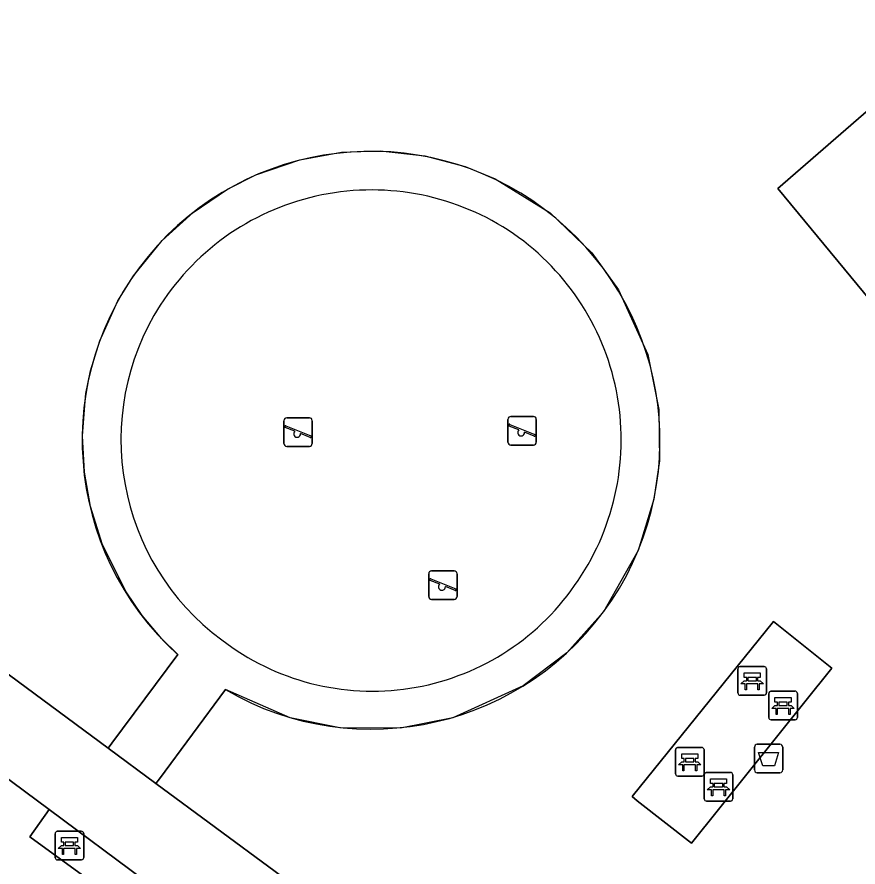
# Model space of a CAD drawing. Extents: x 160023 to 161302, y 384750 to 385707.
# Drawn here: x 160465.95 to 160495.39, y 385268.68 to 385298.44 of the extents above; entities that cross this region are included whole.
import ezdxf

# ---------------------------------------------------------------- set-up
doc = ezdxf.new("R2010")
doc.units = 0
for name, color, linetype in [('IMGEO_Afvalbak', 7, 'Continuous'), ('IMGEO_Bank', 7, 'Continuous'), ('IMGEO_Grasland_overig', 7, 'Continuous'), ('IMGEO_Groenvoorziening', 7, 'Continuous'), ('IMGEO_Hek', 7, 'Continuous'), ('IMGEO_Speelvoorziening', 7, 'Continuous'), ('IMGEO_Terreindeel_onvherhard', 7, 'Continuous'), ('IMGEO_Terreindeel_zand', 7, 'Continuous'), ('IMGEO_Voetpad_open', 7, 'Continuous')]:
    doc.layers.add(name, color=color, linetype=linetype)

msp = doc.modelspace()

# ---------------------------------------------------------------- linework, layer by layer
at = {"layer": 'IMGEO_Afvalbak'}
for p, q in [((160491.869, 385272.981), (160492.659, 385272.981)), ((160492.659, 385272.981), (160491.869, 385272.981)), ((160491.769, 385272.081), (160491.769, 385272.881)), ((160491.769, 385272.881), (160491.769, 385272.081)), ((160492.759, 385272.881), (160492.759, 385272.081)), ((160492.759, 385272.081), (160492.759, 385272.881)), ((160492.659, 385271.981), (160491.869, 385271.981)), ((160491.869, 385271.981), (160492.659, 385271.981))]:
    msp.add_line(p, q, dxfattribs=at)
msp.add_lwpolyline([(160491.912, 385272.695), (160492.616, 385272.695), (160492.467, 385272.225), (160492.061, 385272.225), (160491.912, 385272.695)], dxfattribs=at)
for centre, start, end in [((160491.869, 385272.881), 90, 180), ((160491.869, 385272.881), 90, 180), ((160492.659, 385272.881), 0, 90), ((160492.659, 385272.881), 360, 90), ((160491.869, 385272.081), 180, 270), ((160491.869, 385272.081), 180, 270), ((160492.659, 385272.081), 270, 0), ((160492.659, 385272.081), 270, 0)]:
    msp.add_arc(centre, 0.1, start, end, dxfattribs=at)
at = {"layer": 'IMGEO_Bank'}
for p, q in [((160491.189, 385274.776), (160491.189, 385275.617)), ((160491.189, 385275.617), (160491.189, 385274.776)), ((160491.264, 385275.701), (160492.105, 385275.701)), ((160492.105, 385275.701), (160491.264, 385275.701)), ((160492.189, 385275.626), (160492.189, 385274.785)), ((160492.189, 385274.785), (160492.189, 385275.626)), ((160491.498, 385275.207), (160491.498, 385275.313)), ((160491.542, 385275.313), (160491.542, 385275.207)), ((160491.83, 385275.319), (160491.548, 385275.319)), ((160491.836, 385275.207), (160491.836, 385275.313)), ((160491.88, 385275.313), (160491.88, 385275.207)), ((160491.886, 385275.099), (160491.493, 385275.099)), ((160491.548, 385275.201), (160491.83, 385275.201)), ((160492.27, 385273.913), (160492.27, 385274.754)), ((160492.27, 385274.754), (160492.27, 385273.913)), ((160492.345, 385274.838), (160493.186, 385274.838)), ((160493.186, 385274.838), (160492.345, 385274.838)), ((160493.27, 385274.763), (160493.27, 385273.922)), ((160493.27, 385273.922), (160493.27, 385274.763)), ((160492.114, 385274.701), (160491.273, 385274.701)), ((160491.273, 385274.701), (160492.114, 385274.701)), ((160492.579, 385274.344), (160492.579, 385274.45)), ((160492.623, 385274.45), (160492.623, 385274.344)), ((160492.911, 385274.456), (160492.629, 385274.456)), ((160492.917, 385274.344), (160492.917, 385274.45)), ((160492.961, 385274.45), (160492.961, 385274.344)), ((160492.967, 385274.236), (160492.574, 385274.236)), ((160492.629, 385274.338), (160492.911, 385274.338)), ((160493.195, 385273.838), (160492.354, 385273.838)), ((160492.354, 385273.838), (160493.195, 385273.838)), ((160489.004, 385271.942), (160489.004, 385272.783)), ((160489.004, 385272.783), (160489.004, 385271.942)), ((160489.079, 385272.867), (160489.92, 385272.867)), ((160489.92, 385272.867), (160489.079, 385272.867)), ((160490.004, 385272.792), (160490.004, 385271.951)), ((160490.004, 385271.951), (160490.004, 385272.792)), ((160489.313, 385272.373), (160489.313, 385272.479)), ((160489.357, 385272.479), (160489.357, 385272.373)), ((160489.645, 385272.485), (160489.363, 385272.485)), ((160489.363, 385272.367), (160489.645, 385272.367)), ((160489.651, 385272.373), (160489.651, 385272.479)), ((160489.695, 385272.479), (160489.695, 385272.373)), ((160489.701, 385272.265), (160489.308, 385272.265)), ((160489.929, 385271.867), (160489.088, 385271.867)), ((160489.088, 385271.867), (160489.929, 385271.867)), ((160490.009, 385271.066), (160490.009, 385271.907)), ((160490.009, 385271.907), (160490.009, 385271.066)), ((160490.084, 385271.991), (160490.925, 385271.991)), ((160490.925, 385271.991), (160490.084, 385271.991)), ((160491.009, 385271.916), (160491.009, 385271.075)), ((160491.009, 385271.075), (160491.009, 385271.916)), ((160490.318, 385271.497), (160490.318, 385271.603)), ((160490.362, 385271.603), (160490.362, 385271.497)), ((160490.65, 385271.609), (160490.368, 385271.609)), ((160490.368, 385271.491), (160490.65, 385271.491)), ((160490.656, 385271.497), (160490.656, 385271.603)), ((160490.7, 385271.603), (160490.7, 385271.497)), ((160490.706, 385271.389), (160490.313, 385271.389)), ((160490.934, 385270.991), (160490.093, 385270.991)), ((160490.093, 385270.991), (160490.934, 385270.991)), ((160467.29, 385269.009), (160467.29, 385269.85)), ((160467.29, 385269.85), (160467.29, 385269.009)), ((160467.365, 385269.934), (160468.206, 385269.934)), ((160468.206, 385269.934), (160467.365, 385269.934)), ((160468.29, 385269.859), (160468.29, 385269.018)), ((160468.29, 385269.018), (160468.29, 385269.859)), ((160467.599, 385269.44), (160467.599, 385269.546)), ((160467.643, 385269.546), (160467.643, 385269.44)), ((160467.931, 385269.552), (160467.649, 385269.552)), ((160467.649, 385269.434), (160467.931, 385269.434)), ((160467.937, 385269.44), (160467.937, 385269.546)), ((160467.981, 385269.546), (160467.981, 385269.44)), ((160467.987, 385269.332), (160467.594, 385269.332)), ((160468.215, 385268.934), (160467.374, 385268.934)), ((160467.374, 385268.934), (160468.215, 385268.934))]:
    msp.add_line(p, q, dxfattribs=at)
for points in [[(160491.492, 385275.319), (160491.406, 385275.319), (160491.406, 385275.48), (160491.969, 385275.48), (160491.969, 385275.319), (160491.886, 385275.319)], [(160491.436, 385275.099), (160491.294, 385275.099), (160491.406, 385275.201), (160491.492, 385275.201)], [(160491.486, 385275.092), (160491.486, 385274.885), (160491.443, 385274.885), (160491.443, 385275.092)], [(160491.886, 385275.201), (160491.969, 385275.201), (160492.081, 385275.099), (160491.942, 385275.099)], [(160491.936, 385275.092), (160491.936, 385274.885), (160491.892, 385274.885), (160491.892, 385275.092)], [(160492.573, 385274.456), (160492.487, 385274.456), (160492.487, 385274.617), (160493.05, 385274.617), (160493.05, 385274.456), (160492.967, 385274.456)], [(160492.517, 385274.236), (160492.375, 385274.236), (160492.487, 385274.338), (160492.573, 385274.338)], [(160492.567, 385274.229), (160492.567, 385274.022), (160492.524, 385274.022), (160492.524, 385274.229)], [(160492.967, 385274.338), (160493.05, 385274.338), (160493.162, 385274.236), (160493.023, 385274.236)], [(160493.017, 385274.229), (160493.017, 385274.022), (160492.973, 385274.022), (160492.973, 385274.229)], [(160489.307, 385272.485), (160489.221, 385272.485), (160489.221, 385272.646), (160489.784, 385272.646), (160489.784, 385272.485), (160489.701, 385272.485)], [(160489.251, 385272.265), (160489.109, 385272.265), (160489.221, 385272.367), (160489.307, 385272.367)], [(160489.701, 385272.367), (160489.784, 385272.367), (160489.896, 385272.265), (160489.757, 385272.265)], [(160489.301, 385272.258), (160489.301, 385272.051), (160489.258, 385272.051), (160489.258, 385272.258)], [(160489.751, 385272.258), (160489.751, 385272.051), (160489.707, 385272.051), (160489.707, 385272.258)], [(160490.312, 385271.609), (160490.226, 385271.609), (160490.226, 385271.77), (160490.789, 385271.77), (160490.789, 385271.609), (160490.706, 385271.609)], [(160490.256, 385271.389), (160490.114, 385271.389), (160490.226, 385271.491), (160490.312, 385271.491)], [(160490.706, 385271.491), (160490.789, 385271.491), (160490.901, 385271.389), (160490.762, 385271.389)], [(160490.306, 385271.382), (160490.306, 385271.175), (160490.263, 385271.175), (160490.263, 385271.382)], [(160490.756, 385271.382), (160490.756, 385271.175), (160490.712, 385271.175), (160490.712, 385271.382)], [(160467.593, 385269.552), (160467.507, 385269.552), (160467.507, 385269.713), (160468.07, 385269.713), (160468.07, 385269.552), (160467.987, 385269.552)], [(160467.537, 385269.332), (160467.395, 385269.332), (160467.507, 385269.434), (160467.593, 385269.434)], [(160467.987, 385269.434), (160468.07, 385269.434), (160468.182, 385269.332), (160468.043, 385269.332)], [(160467.587, 385269.325), (160467.587, 385269.118), (160467.544, 385269.118), (160467.544, 385269.325)], [(160468.037, 385269.325), (160468.037, 385269.118), (160467.993, 385269.118), (160467.993, 385269.325)]]:
    msp.add_lwpolyline(points, dxfattribs=at)
for centre, radius, start, end in [((160491.267, 385275.623), 0.0779, 92.4484, 184.2845), ((160491.267, 385275.623), 0.0779, 92.4484, 184.2845), ((160492.111, 385275.623), 0.0779, 2.4484, 94.2845), ((160492.111, 385275.623), 0.0779, 2.4484, 94.2845), ((160491.491, 385275.312), 0.00671, 2.8957, 87.1043), ((160491.548, 385275.312), 0.00671, 92.8957, 177.1043), ((160491.83, 385275.312), 0.00671, 2.8957, 87.1043), ((160491.887, 385275.312), 0.00671, 92.8957, 177.1043), ((160491.436, 385275.092), 0.00671, 2.8957, 87.1043), ((160491.493, 385275.092), 0.00671, 92.8957, 177.1043), ((160491.491, 385275.208), 0.00671, 272.8957, 357.1043), ((160491.548, 385275.208), 0.00671, 182.8957, 267.1043), ((160491.83, 385275.208), 0.00671, 272.8957, 357.1043), ((160491.887, 385275.208), 0.00671, 182.8957, 267.1043), ((160491.885, 385275.092), 0.00671, 2.8957, 87.1043), ((160491.942, 385275.092), 0.00671, 92.8957, 177.1043), ((160491.267, 385274.779), 0.0779, 182.4484, 274.2845), ((160491.267, 385274.779), 0.0779, 182.4484, 274.2845), ((160492.111, 385274.779), 0.0779, 272.4484, 4.2845), ((160492.111, 385274.779), 0.0779, 272.4484, 4.2845), ((160492.348, 385274.76), 0.0779, 92.4484, 184.2845), ((160492.348, 385274.76), 0.0779, 92.4484, 184.2845), ((160493.192, 385274.76), 0.0779, 2.4484, 94.2845), ((160493.192, 385274.76), 0.0779, 2.4484, 94.2845), ((160492.572, 385274.449), 0.00671, 2.8957, 87.1043), ((160492.629, 385274.449), 0.00671, 92.8957, 177.1043), ((160492.911, 385274.449), 0.00671, 2.8957, 87.1043), ((160492.968, 385274.449), 0.00671, 92.8957, 177.1043), ((160492.517, 385274.229), 0.00671, 2.8957, 87.1043), ((160492.574, 385274.229), 0.00671, 92.8957, 177.1043), ((160492.572, 385274.345), 0.00671, 272.8957, 357.1043), ((160492.629, 385274.345), 0.00671, 182.8957, 267.1043), ((160492.911, 385274.345), 0.00671, 272.8957, 357.1043), ((160492.968, 385274.345), 0.00671, 182.8957, 267.1043), ((160492.966, 385274.229), 0.00671, 2.8957, 87.1043), ((160493.023, 385274.229), 0.00671, 92.8957, 177.1043), ((160492.348, 385273.916), 0.0779, 182.4484, 274.2845), ((160492.348, 385273.916), 0.0779, 182.4484, 274.2845), ((160493.192, 385273.916), 0.0779, 272.4484, 4.2845), ((160493.192, 385273.916), 0.0779, 272.4484, 4.2845), ((160489.082, 385272.789), 0.0779, 92.4484, 184.2845), ((160489.082, 385272.789), 0.0779, 92.4484, 184.2845), ((160489.926, 385272.789), 0.0779, 2.4484, 94.2845), ((160489.926, 385272.789), 0.0779, 2.4484, 94.2845), ((160489.306, 385272.478), 0.00671, 2.8957, 87.1043), ((160489.306, 385272.374), 0.00671, 272.8957, 357.1043), ((160489.363, 385272.478), 0.00671, 92.8957, 177.1043), ((160489.363, 385272.374), 0.00671, 182.8957, 267.1043), ((160489.645, 385272.478), 0.00671, 2.8957, 87.1043), ((160489.645, 385272.374), 0.00671, 272.8957, 357.1043), ((160489.702, 385272.478), 0.00671, 92.8957, 177.1043), ((160489.702, 385272.374), 0.00671, 182.8957, 267.1043), ((160489.251, 385272.258), 0.00671, 2.8957, 87.1043), ((160489.308, 385272.258), 0.00671, 92.8957, 177.1043), ((160489.7, 385272.258), 0.00671, 2.8957, 87.1043), ((160489.757, 385272.258), 0.00671, 92.8957, 177.1043), ((160489.082, 385271.945), 0.0779, 182.4484, 274.2845), ((160489.082, 385271.945), 0.0779, 182.4484, 274.2845), ((160489.926, 385271.945), 0.0779, 272.4484, 4.2845), ((160489.926, 385271.945), 0.0779, 272.4484, 4.2845), ((160490.087, 385271.913), 0.0779, 92.4484, 184.2845), ((160490.087, 385271.913), 0.0779, 92.4484, 184.2845), ((160490.931, 385271.913), 0.0779, 2.4484, 94.2845), ((160490.931, 385271.913), 0.0779, 2.4484, 94.2845), ((160490.311, 385271.602), 0.00671, 2.8957, 87.1043), ((160490.311, 385271.498), 0.00671, 272.8957, 357.1043), ((160490.368, 385271.602), 0.00671, 92.8957, 177.1043), ((160490.368, 385271.498), 0.00671, 182.8957, 267.1043), ((160490.65, 385271.602), 0.00671, 2.8957, 87.1043), ((160490.65, 385271.498), 0.00671, 272.8957, 357.1043), ((160490.707, 385271.602), 0.00671, 92.8957, 177.1043), ((160490.707, 385271.498), 0.00671, 182.8957, 267.1043), ((160490.256, 385271.382), 0.00671, 2.8957, 87.1043), ((160490.313, 385271.382), 0.00671, 92.8957, 177.1043), ((160490.705, 385271.382), 0.00671, 2.8957, 87.1043), ((160490.762, 385271.382), 0.00671, 92.8957, 177.1043), ((160490.087, 385271.069), 0.0779, 182.4484, 274.2845), ((160490.087, 385271.069), 0.0779, 182.4484, 274.2845), ((160490.931, 385271.069), 0.0779, 272.4484, 4.2845), ((160490.931, 385271.069), 0.0779, 272.4484, 4.2845), ((160467.368, 385269.856), 0.0779, 92.4484, 184.2845), ((160467.368, 385269.856), 0.0779, 92.4484, 184.2845), ((160468.212, 385269.856), 0.0779, 2.4484, 94.2845), ((160468.212, 385269.856), 0.0779, 2.4484, 94.2845), ((160467.592, 385269.545), 0.00671, 2.8957, 87.1043), ((160467.592, 385269.441), 0.00671, 272.8957, 357.1043), ((160467.649, 385269.545), 0.00671, 92.8957, 177.1043), ((160467.649, 385269.441), 0.00671, 182.8957, 267.1043), ((160467.931, 385269.545), 0.00671, 2.8957, 87.1043), ((160467.931, 385269.441), 0.00671, 272.8957, 357.1043), ((160467.988, 385269.545), 0.00671, 92.8957, 177.1043), ((160467.988, 385269.441), 0.00671, 182.8957, 267.1043), ((160467.537, 385269.325), 0.00671, 2.8957, 87.1043), ((160467.594, 385269.325), 0.00671, 92.8957, 177.1043), ((160467.986, 385269.325), 0.00671, 2.8957, 87.1043), ((160468.043, 385269.325), 0.00671, 92.8957, 177.1043), ((160467.368, 385269.012), 0.0779, 182.4484, 274.2845), ((160467.368, 385269.012), 0.0779, 182.4484, 274.2845), ((160468.212, 385269.012), 0.0779, 272.4484, 4.2845), ((160468.212, 385269.012), 0.0779, 272.4484, 4.2845)]:
    msp.add_arc(centre, radius, start, end, dxfattribs=at)
at = {"layer": 'IMGEO_Grasland_overig'}
for points in [[(160473.256, 385274.892), (160470.945, 385271.774), (160470.82, 385271.605), (160477.079, 385266.982), (160497.491, 385251.899), (160502.711, 385247.976), (160502.825, 385248.131), (160518.435, 385269.278), (160521.06, 385272.787), (160516.575, 385281.737), (160515.719, 385284.334), (160515.587, 385284.994), (160515.311, 385286.377), (160515.118, 385288.452), (160515.022, 385289.483), (160500, 385309.238), (160491.491, 385320.428), (160461.88, 385361.994)], [(160372.006, 385353.223), (160367.551, 385350.863), (160360.892, 385347.448), (160375.119, 385336.693), (160440.214, 385288.427), (160451.586, 385285.854), (160464.832, 385276.029), (160469.141, 385272.846), (160469.269, 385273.017), (160471.586, 385276.117)]]:
    msp.add_lwpolyline(points, dxfattribs=at)
for points in [[(160498.59, 385297.641), (160504.014, 385291.467), (160501.777, 385289.62), (160497.77, 385286.31), (160497.699, 385286.251), (160492.588, 385292.439)], [(160494.481, 385275.639), (160489.566, 385269.522), (160487.668, 385271.002), (160487.488, 385271.147), (160492.434, 385277.273), (160492.609, 385277.133)]]:
    msp.add_lwpolyline(points, close=True, dxfattribs=at)
for centre, radius, start, end in [((160478.341, 385283.631), 10.104, 53.0252, 228.0453), ((160478.356, 385283.617), 10.106, 239.6943, 53.1398)]:
    msp.add_arc(centre, radius, start, end, dxfattribs=at)
at = {"layer": 'IMGEO_Groenvoorziening'}
msp.add_lwpolyline([(160486.573, 385256.195), (160473.728, 385265.747), (160473.128, 385264.857), (160466.403, 385269.746), (160467.077, 385270.693), (160456.349, 385278.671), (160445.459, 385263.463), (160439.269, 385267.885), (160441.842, 385271.41), (160438.157, 385274.048)], dxfattribs=at)
at = {"layer": 'IMGEO_Hek'}
msp.add_lwpolyline([(160469.269, 385273.017), (160471.586, 385276.117), (160471.024, 385276.673), (160470.336, 385277.489), (160469.773, 385278.311), (160468.953, 385279.957), (160468.53, 385281.301), (160468.315, 385282.507), (160468.245, 385283.777), (160468.341, 385284.994), (160468.362, 385285.259), (160468.526, 385286.05), (160468.85, 385287.105), (160469.489, 385288.504), (160470.032, 385289.38), (160471.036, 385290.614), (160472.117, 385291.595), (160473.322, 385292.409), (160474.316, 385292.911), (160475.854, 385293.44), (160477.308, 385293.701), (160478.664, 385293.75), (160480.231, 385293.579), (160481.644, 385293.203), (160482.695, 385292.772), (160484.619, 385291.579), (160486.079, 385290.182), (160487.014, 385288.888), (160488.031, 385286.619), (160488.358, 385284.994), (160488.418, 385284.696), (160488.44, 385282.899), (160488.251, 385281.555), (160487.696, 385279.758), (160486.486, 385277.616), (160485.196, 385276.179), (160483.674, 385275.024), (160481.208, 385273.909), (160479.382, 385273.547), (160477.253, 385273.555), (160475.511, 385273.908), (160473.256, 385274.892), (160470.945, 385271.774)], dxfattribs=at)
at = {"layer": 'IMGEO_Speelvoorziening'}
for p, q in [((160475.298, 385283.507), (160475.298, 385284.307)), ((160475.298, 385284.307), (160475.298, 385283.507)), ((160475.398, 385284.407), (160476.188, 385284.407)), ((160476.188, 385284.407), (160475.398, 385284.407)), ((160476.288, 385284.307), (160476.288, 385283.507)), ((160476.288, 385283.507), (160476.288, 385284.307)), ((160483.14, 385283.554), (160483.14, 385284.354)), ((160483.14, 385284.354), (160483.14, 385283.554)), ((160483.24, 385284.454), (160484.03, 385284.454)), ((160484.03, 385284.454), (160483.24, 385284.454)), ((160484.13, 385284.354), (160484.13, 385283.554)), ((160484.13, 385283.554), (160484.13, 385284.354)), ((160475.681, 385283.935), (160475.342, 385284.072)), ((160475.367, 385284.132), (160476.243, 385283.779)), ((160483.523, 385283.982), (160483.184, 385284.119)), ((160483.209, 385284.179), (160484.085, 385283.826)), ((160476.219, 385283.719), (160475.879, 385283.856)), ((160484.061, 385283.766), (160483.721, 385283.903)), ((160476.188, 385283.407), (160475.398, 385283.407)), ((160475.398, 385283.407), (160476.188, 385283.407)), ((160484.03, 385283.454), (160483.24, 385283.454)), ((160483.24, 385283.454), (160484.03, 385283.454)), ((160480.368, 385278.151), (160480.368, 385278.951)), ((160480.368, 385278.951), (160480.368, 385278.151)), ((160480.468, 385279.051), (160481.258, 385279.051)), ((160481.258, 385279.051), (160480.468, 385279.051)), ((160481.358, 385278.951), (160481.358, 385278.151)), ((160481.358, 385278.151), (160481.358, 385278.951)), ((160480.751, 385278.579), (160480.412, 385278.716)), ((160480.437, 385278.776), (160481.313, 385278.423)), ((160481.289, 385278.363), (160480.949, 385278.5)), ((160481.258, 385278.051), (160480.468, 385278.051)), ((160480.468, 385278.051), (160481.258, 385278.051))]:
    msp.add_line(p, q, dxfattribs=at)
for centre, radius, start, end in [((160475.398, 385284.307), 0.1, 90, 180), ((160475.398, 385284.307), 0.1, 90, 180), ((160476.188, 385284.307), 0.1, 0, 90), ((160476.188, 385284.307), 0.1, 360, 90), ((160483.24, 385284.354), 0.1, 90, 180), ((160483.24, 385284.354), 0.1, 90, 180), ((160484.03, 385284.354), 0.1, 0, 90), ((160484.03, 385284.354), 0.1, 360, 90), ((160475.355, 385284.102), 0.0327, 68.078, 248.078), ((160475.76, 385283.845), 0.12, 130.9928, 5.1632), ((160483.197, 385284.149), 0.0327, 68.078, 248.078), ((160483.602, 385283.892), 0.12, 130.9928, 5.1632), ((160476.231, 385283.749), 0.0327, 248.078, 68.078), ((160484.073, 385283.796), 0.0327, 248.078, 68.078), ((160475.398, 385283.507), 0.1, 180, 270), ((160475.398, 385283.507), 0.1, 180, 270), ((160476.188, 385283.507), 0.1, 270, 0), ((160476.188, 385283.507), 0.1, 270, 0), ((160483.24, 385283.554), 0.1, 180, 270), ((160483.24, 385283.554), 0.1, 180, 270), ((160484.03, 385283.554), 0.1, 270, 0), ((160484.03, 385283.554), 0.1, 270, 0), ((160480.468, 385278.951), 0.1, 90, 180), ((160480.468, 385278.951), 0.1, 90, 180), ((160481.258, 385278.951), 0.1, 0, 90), ((160481.258, 385278.951), 0.1, 360, 90), ((160480.425, 385278.746), 0.0327, 68.078, 248.078), ((160480.83, 385278.489), 0.12, 130.9928, 5.1632), ((160481.301, 385278.393), 0.0327, 248.078, 68.078), ((160480.468, 385278.151), 0.1, 180, 270), ((160480.468, 385278.151), 0.1, 180, 270), ((160481.258, 385278.151), 0.1, 270, 0), ((160481.258, 385278.151), 0.1, 270, 0)]:
    msp.add_arc(centre, radius, start, end, dxfattribs=at)
at = {"layer": 'IMGEO_Terreindeel_onvherhard'}
msp.add_lwpolyline([(160497.77, 385286.31), (160501.777, 385289.62), (160504.014, 385291.467), (160498.59, 385297.641), (160492.588, 385292.439), (160497.699, 385286.251)], close=True, dxfattribs=at)
at = {"layer": 'IMGEO_Terreindeel_zand'}
for centre, radius, start, end in [((160478.368, 385283.582), 8.801, 55.6371, 147.1805), ((160478.326, 385283.637), 8.78, 324.4767, 55.2078), ((160478.319, 385283.645), 8.726, 147.3545, 233.4505), ((160478.392, 385283.473), 8.632, 232.3851, 325.1086)]:
    msp.add_arc(centre, radius, start, end, dxfattribs=at)
at = {"layer": 'IMGEO_Voetpad_open'}
for points in [[(160502.711, 385247.976), (160497.491, 385251.899), (160477.079, 385266.982), (160470.82, 385271.605), (160469.141, 385272.846), (160464.832, 385276.029), (160451.586, 385285.854), (160440.214, 385288.427), (160375.119, 385336.693), (160360.892, 385347.448)], [(160357.697, 385345.725), (160385.071, 385325.42), (160390.707, 385321.238), (160402.452, 385312.526), (160419.309, 385300.022), (160421.112, 385298.718), (160434.116, 385289.055), (160435.504, 385287.862), (160435.729, 385287.692), (160438.484, 385285.613), (160450.835, 385282.771), (160456.349, 385278.671), (160467.077, 385270.693), (160473.728, 385265.747), (160486.573, 385256.195), (160494.904, 385250)], [(160471.586, 385276.117), (160469.269, 385273.017), (160469.141, 385272.846), (160470.82, 385271.605), (160470.945, 385271.774), (160473.256, 385274.892)]]:
    msp.add_lwpolyline(points, dxfattribs=at)
for points in [[(160494.481, 385275.639), (160492.609, 385277.133), (160492.434, 385277.273), (160487.488, 385271.147), (160487.668, 385271.002), (160489.566, 385269.522)], [(160467.077, 385270.693), (160466.403, 385269.746), (160473.128, 385264.857), (160473.728, 385265.747)]]:
    msp.add_lwpolyline(points, close=True, dxfattribs=at)
for centre, radius, start, end in [((160478.341, 385283.631), 10.104, 53.0252, 228.0453), ((160478.368, 385283.582), 8.801, 55.6371, 147.1805), ((160478.356, 385283.617), 10.106, 239.6943, 53.1398), ((160478.326, 385283.637), 8.78, 324.4767, 55.2078), ((160478.319, 385283.645), 8.726, 147.3545, 233.4505), ((160478.392, 385283.473), 8.632, 232.3851, 325.1086)]:
    msp.add_arc(centre, radius, start, end, dxfattribs=at)

doc.saveas('drawing.dxf')
